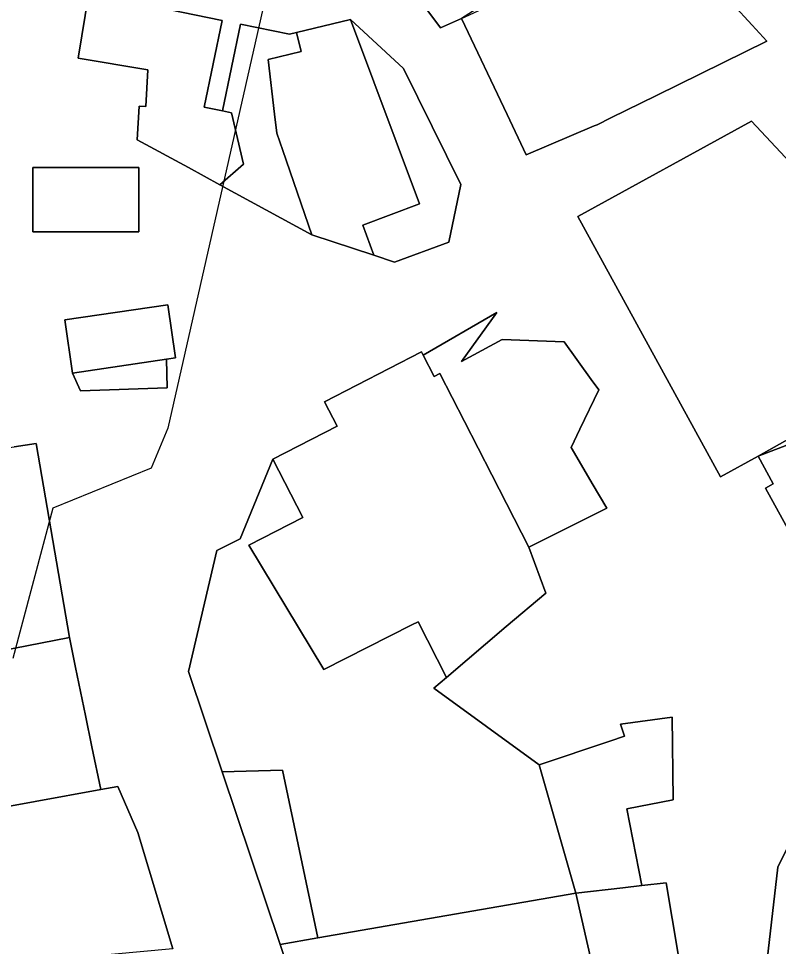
# Model space of a CAD drawing. Extents: x -510989 to -501240, y -1184665 to -1176098.
# Drawn here: x -509563.3 to -509487.4, y -1179269.8 to -1179177.1 of the extents above; entities that cross this region are included whole.
import ezdxf

# ---------------------------------------------------------------- set-up
doc = ezdxf.new("R2010")
doc.units = 0
for name, color, linetype in [('ostatni_plocha_x_jina_plocha', 7, 'Continuous'), ('ostatni_plocha_x_ostatni_komunikace', 7, 'Continuous'), ('vodni_plocha_x_vodni_tok_v_koryte_umelem', 7, 'Continuous'), ('vrstevnice_01', 7, 'Continuous'), ('zahrada', 7, 'Continuous'), ('zastavena_plocha_a_nadvori', 7, 'Continuous')]:
    doc.layers.add(name, color=color, linetype=linetype)

msp = doc.modelspace()

# ---------------------------------------------------------------- linework, layer by layer
at = {"layer": 'ostatni_plocha_x_jina_plocha'}
for points in [[(-509536.26, -1179178.66), (-509535.56, -1179178.49), (-509535.1, -1179180.38), (-509538.4, -1179181.18), (-509537.76, -1179186.64), (-509537.53, -1179188.54), (-509536.94, -1179190.26), (-509534.03, -1179198.68), (-509543.21, -1179193.69), (-509540.85, -1179191.62), (-509542.06, -1179186.5), (-509542.94, -1179186.32), (-509541.16, -1179177.65)], [(-509561.91, -1179191.98), (-509551.32, -1179191.98), (-509551.32, -1179198.38), (-509561.91, -1179198.38)]]:
    msp.add_lwpolyline(points, close=True, dxfattribs=at)
at = {"layer": 'ostatni_plocha_x_ostatni_komunikace'}
for points in [[(-509516.18, -1179147.26), (-509481.02, -1179179.1), (-509463.33, -1179186.22), (-509457.33, -1179228.54), (-509476.55, -1179248.17), (-509481.66, -1179253.39), (-509484.99, -1179256.79), (-509487.46, -1179261.86), (-509490.01, -1179283.83)], [(-509531.02, -1179164.83), (-509521.18, -1179178.03), (-509519.09, -1179177.07), (-509514.52, -1179186.69), (-509512.6, -1179190.71), (-509505.81, -1179187.82), (-509505.53, -1179187.69), (-509504.17, -1179187.02), (-509499.61, -1179184.79), (-509488.56, -1179179.35), (-509490.02, -1179177.76), (-509492, -1179175.61)], [(-509480.9, -1179197.15), (-509490.09, -1179187.34), (-509507.47, -1179196.86), (-509493.21, -1179222.87), (-509489.44, -1179220.81), (-509487.93, -1179223.57), (-509488.71, -1179224), (-509484.65, -1179231.4)], [(-509496.84, -1179274.1), (-509498.63, -1179263.41), (-509501.05, -1179263.69), (-509502.55, -1179256.04), (-509497.92, -1179255.14), (-509498.03, -1179246.86), (-509503.19, -1179247.58), (-509502.79, -1179248.78), (-509504.27, -1179249.27), (-509511.31, -1179251.65), (-509521.85, -1179243.97), (-509520.59, -1179242.9), (-509514.61, -1179237.83), (-509510.66, -1179234.48), (-509512.34, -1179229.9), (-509504.56, -1179225.99), (-509506.02, -1179223.52), (-509506.87, -1179222.09), (-509508.13, -1179219.95), (-509507.24, -1179218.09), (-509505.37, -1179214.17), (-509506.12, -1179213.13), (-509508.83, -1179209.37), (-509515.02, -1179209.16), (-509519.08, -1179211.35), (-509515.56, -1179206.46), (-509522.9, -1179210.72), (-509523.08, -1179210.38), (-509532.77, -1179215.36), (-509531.51, -1179217.82), (-509537.93, -1179221.1), (-509541.18, -1179229.05), (-509543.53, -1179230.24), (-509546.35, -1179242.3), (-509542.98, -1179252.33), (-509537.19, -1179269.59), (-509534.8, -1179276.69)], [(-509482.41, -1179218.12), (-509489.44, -1179220.81), (-509469.18, -1179209.42)], [(-509547.92, -1179270), (-509551.42, -1179258.4), (-509553.42, -1179253.79), (-509555.12, -1179254.1), (-509556, -1179249.84), (-509556.64, -1179246.69), (-509557.63, -1179241.9), (-509558.21, -1179239.08), (-509558.24, -1179238.92), (-509561.58, -1179219.55), (-509563.76, -1179219.86)]]:
    msp.add_lwpolyline(points, dxfattribs=at)
for points in [[(-509556.32, -1179174.53), (-509557.39, -1179181.06), (-509550.4, -1179182.2), (-509550.6, -1179185.87), (-509551.29, -1179185.83), (-509551.47, -1179189.2), (-509546.35, -1179191.98), (-509543.21, -1179193.69), (-509534.03, -1179198.68), (-509527.83, -1179200.74), (-509525.76, -1179201.42), (-509520.35, -1179199.42), (-509519.13, -1179193.66), (-509524.86, -1179182.08), (-509530.17, -1179177.18), (-509535.56, -1179178.49), (-509536.26, -1179178.66), (-509541.16, -1179177.65), (-509542.94, -1179186.32), (-509544.77, -1179185.95), (-509542.99, -1179177.28)], [(-509561.91, -1179191.98), (-509561.91, -1179198.38), (-509551.32, -1179198.38), (-509551.32, -1179191.98)], [(-509558.72, -1179207.18), (-509557.94, -1179212.5), (-509557.15, -1179214.26), (-509548.47, -1179213.99), (-509548.56, -1179211.12), (-509547.66, -1179210.99), (-509548.43, -1179205.68)], [(-509557.94, -1179212.5), (-509548.56, -1179211.12), (-509548.47, -1179213.99), (-509557.15, -1179214.26)]]:
    msp.add_lwpolyline(points, close=True, dxfattribs=at)
at = {"layer": 'vodni_plocha_x_vodni_tok_v_koryte_umelem'}
msp.add_lwpolyline([(-509490.01, -1179283.83), (-509487.46, -1179261.86), (-509484.99, -1179256.79), (-509481.66, -1179253.39), (-509476.55, -1179248.17), (-509457.33, -1179228.54), (-509463.33, -1179186.22), (-509481.02, -1179179.1), (-509516.18, -1179147.26), (-509533.68, -1179139.85), (-509535.47, -1179139.09), (-509537.93, -1179138.04), (-509541.59, -1179118.99), (-509550.06, -1179106.97), (-509552.76, -1179092.76), (-509550.84, -1179071.01), (-509550.65, -1179068.94), (-509547.63, -1179069.7), (-509548.88, -1179063.48), (-509559.03, -1179036.98), (-509564.96, -1178989.69)], dxfattribs=at)
at = {"layer": 'vrstevnice_01'}
msp.add_lwpolyline([(-509538, -1179172), (-509548.406, -1179218), (-509550.093, -1179222), (-509559.906, -1179226), (-509563.906, -1179241)], dxfattribs=at)
at = {"layer": 'zahrada'}
for points in [[(-509535.47, -1179139.09), (-509533.68, -1179139.85), (-509514.46, -1179154.85), (-509501.43, -1179165.02), (-509505.69, -1179168.47), (-509512.65, -1179172.94), (-509519.09, -1179177.07), (-509521.18, -1179178.03), (-509531.02, -1179164.83), (-509539.89, -1179146.29), (-509540.47, -1179143.71)], [(-509530.17, -1179177.18), (-509524.86, -1179182.08), (-509519.13, -1179193.66), (-509520.35, -1179199.42), (-509525.76, -1179201.42), (-509527.83, -1179200.74), (-509528.95, -1179197.74), (-509523.27, -1179195.61)], [(-509534.94, -1179226.93), (-509540.32, -1179229.69), (-509532.82, -1179242.12), (-509524.05, -1179237.66), (-509523.42, -1179237.34), (-509520.59, -1179242.9), (-509521.85, -1179243.97), (-509511.31, -1179251.65), (-509507.67, -1179264.45), (-509533.42, -1179268.93), (-509536.95, -1179252.18), (-509542.98, -1179252.33), (-509546.35, -1179242.3), (-509543.53, -1179230.24), (-509541.18, -1179229.05), (-509537.93, -1179221.1)], [(-509536.95, -1179252.18), (-509533.42, -1179268.93), (-509537.19, -1179269.59), (-509542.98, -1179252.33)], [(-509507.67, -1179264.45), (-509505.25, -1179274.96), (-509522.65, -1179284.37), (-509528.05, -1179282.69), (-509534.8, -1179276.69), (-509537.19, -1179269.59), (-509533.42, -1179268.93)]]:
    msp.add_lwpolyline(points, close=True, dxfattribs=at)
at = {"layer": 'zastavena_plocha_a_nadvori'}
for points in [[(-509503.84, -1179170.02), (-509499.14, -1179167.85), (-509492, -1179175.61), (-509490.02, -1179177.76), (-509488.56, -1179179.35), (-509499.61, -1179184.79), (-509504.17, -1179187.02), (-509505.53, -1179187.69), (-509505.81, -1179187.82), (-509512.6, -1179190.71), (-509514.52, -1179186.69), (-509519.09, -1179177.07)], [(-509556.32, -1179174.53), (-509542.99, -1179177.28), (-509544.77, -1179185.95), (-509542.94, -1179186.32), (-509542.06, -1179186.5), (-509540.85, -1179191.62), (-509543.21, -1179193.69), (-509546.35, -1179191.98), (-509551.47, -1179189.2), (-509551.29, -1179185.83), (-509550.6, -1179185.87), (-509550.4, -1179182.2), (-509557.39, -1179181.06)], [(-509535.56, -1179178.49), (-509530.17, -1179177.18), (-509523.27, -1179195.61), (-509528.95, -1179197.74), (-509527.83, -1179200.74), (-509534.03, -1179198.68), (-509536.94, -1179190.26), (-509537.53, -1179188.54), (-509537.76, -1179186.64), (-509538.4, -1179181.18), (-509535.1, -1179180.38)], [(-509490.09, -1179187.34), (-509480.9, -1179197.15), (-509480.34, -1179198.13), (-509476.92, -1179204.11), (-509475.92, -1179203.53), (-509474.44, -1179206.12), (-509469.18, -1179209.42), (-509489.44, -1179220.81), (-509493.21, -1179222.87), (-509507.47, -1179196.86)], [(-509558.72, -1179207.18), (-509548.43, -1179205.68), (-509547.66, -1179210.99), (-509548.56, -1179211.12), (-509557.94, -1179212.5)], [(-509515.02, -1179209.16), (-509508.83, -1179209.37), (-509506.12, -1179213.13), (-509505.37, -1179214.17), (-509507.24, -1179218.09), (-509508.13, -1179219.95), (-509506.87, -1179222.09), (-509506.02, -1179223.52), (-509504.56, -1179225.99), (-509512.34, -1179229.9), (-509516.05, -1179222.67), (-509518.78, -1179217.35), (-509521.24, -1179212.55), (-509521.81, -1179212.84), (-509522.9, -1179210.72), (-509515.56, -1179206.46), (-509519.08, -1179211.35)], [(-509522.9, -1179210.72), (-509521.81, -1179212.84), (-509521.24, -1179212.55), (-509518.78, -1179217.35), (-509516.05, -1179222.67), (-509512.34, -1179229.9), (-509510.66, -1179234.48), (-509514.61, -1179237.83), (-509520.59, -1179242.9), (-509523.42, -1179237.34), (-509524.05, -1179237.66), (-509532.82, -1179242.12), (-509540.32, -1179229.69), (-509534.94, -1179226.93), (-509537.93, -1179221.1), (-509531.51, -1179217.82), (-509532.77, -1179215.36), (-509523.08, -1179210.38)], [(-509464.44, -1179214.7), (-509463.37, -1179217.25), (-509465.61, -1179224.75), (-509471.78, -1179232.09), (-509473.44, -1179232.8), (-509475.35, -1179227.89), (-509484.59, -1179231.5), (-509484.65, -1179231.4), (-509488.71, -1179224), (-509487.93, -1179223.57), (-509489.44, -1179220.81), (-509482.41, -1179218.12), (-509477.82, -1179216.36), (-509476.67, -1179219.21), (-509476.27, -1179219.06), (-509471.81, -1179217.19), (-509464.66, -1179214.19)], [(-509561.58, -1179219.55), (-509558.24, -1179238.92), (-509563.87, -1179240.02), (-509584.67, -1179244.08), (-509593.93, -1179246.38), (-509616.53, -1179251.98), (-509623.97, -1179235.7), (-509611.62, -1179232.48), (-509605.6, -1179230.92), (-509606.39, -1179227.56), (-509602.95, -1179226.69), (-509602.81, -1179226.65), (-509591.31, -1179223.73), (-509566.17, -1179220.2), (-509563.76, -1179219.86)], [(-509558.21, -1179239.08), (-509557.63, -1179241.9), (-509556.64, -1179246.69), (-509556, -1179249.84), (-509555.12, -1179254.1), (-509574.84, -1179257.7), (-509576.08, -1179257.93), (-509583.84, -1179259.34), (-509582.88, -1179261.12), (-509595.19, -1179264.82), (-509600.16, -1179264.87), (-509604.35, -1179263.51), (-509607.57, -1179261.04), (-509613.79, -1179263.63), (-509616.53, -1179251.98), (-509593.93, -1179246.38), (-509584.67, -1179244.08), (-509563.87, -1179240.02), (-509558.24, -1179238.92)], [(-509503.19, -1179247.58), (-509498.03, -1179246.86), (-509497.92, -1179255.14), (-509502.55, -1179256.04), (-509501.05, -1179263.69), (-509502.95, -1179263.91), (-509507.67, -1179264.45), (-509511.31, -1179251.65), (-509504.27, -1179249.27), (-509502.79, -1179248.78)], [(-509553.42, -1179253.79), (-509551.42, -1179258.4), (-509547.92, -1179270), (-509563.51, -1179271.44), (-509583.77, -1179272.22), (-509610.55, -1179277.44), (-509613.79, -1179263.63), (-509607.57, -1179261.04), (-509604.35, -1179263.51), (-509600.16, -1179264.87), (-509595.19, -1179264.82), (-509582.88, -1179261.12), (-509583.84, -1179259.34), (-509576.08, -1179257.93), (-509574.84, -1179257.7), (-509555.12, -1179254.1)], [(-509498.63, -1179263.41), (-509496.84, -1179274.1), (-509498.62, -1179275.77), (-509500.41, -1179276.18), (-509504.73, -1179277.18), (-509505.25, -1179274.96), (-509507.67, -1179264.45), (-509502.95, -1179263.91), (-509501.05, -1179263.69)]]:
    msp.add_lwpolyline(points, close=True, dxfattribs=at)

doc.saveas('drawing.dxf')
